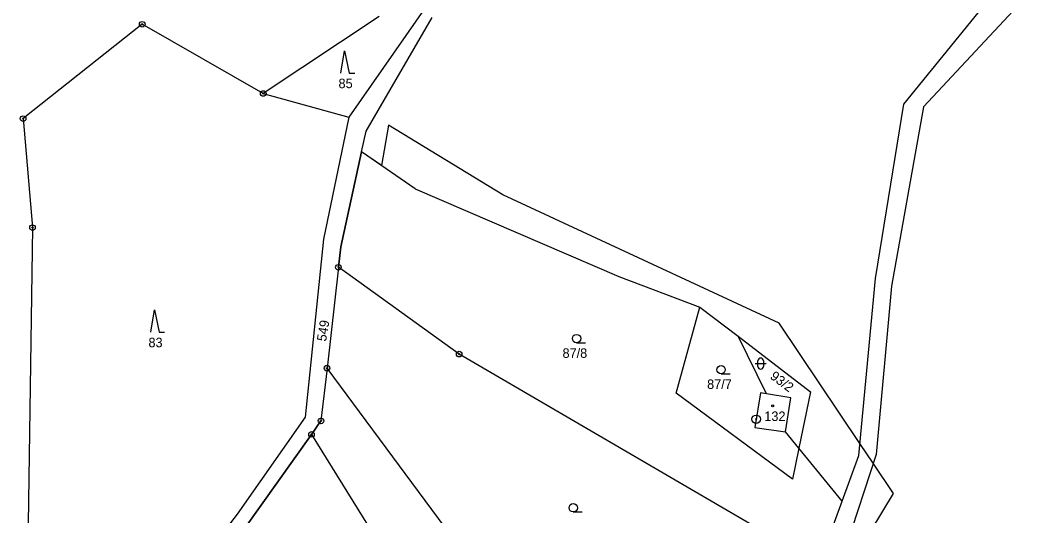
# Model space of a CAD drawing. Extents: x -547623 to -538651, y -1096714 to -1086522.
# Drawn here: x -544663 to -544480.9, y -1094399.5 to -1094310.7 of the extents above; entities that cross this region are included whole.
import ezdxf

# ---------------------------------------------------------------- set-up
doc = ezdxf.new("R2010")
doc.units = 0
for name, color, linetype in [('Vrstva 1', 7, 'Continuous'), ('Vrstva 25', 7, 'Continuous'), ('Vrstva 41', 7, 'Continuous'), ('Vrstva 52', 7, 'Continuous'), ('Vrstva 83', 7, 'Continuous'), ('Vrstva 86', 7, 'Continuous'), ('Vrstva 90', 7, 'Continuous'), ('Vrstva 92', 7, 'Continuous')]:
    doc.layers.add(name, color=color, linetype=linetype)

msp = doc.modelspace()

# ---------------------------------------------------------------- linework, layer by layer
at = {"layer": 'Vrstva 1'}
for points in [[(-544504.68, -1094325.76), (-544487.72, -1094304.85)], [(-544480.86, -1094304.47), (-544501.13, -1094326.23)], [(-544589.9, -1094307.7), (-544604.12, -1094328.07)], [(-544601, -1094330.6), (-544589.18, -1094310.22)], [(-544619.44, -1094323.84), (-544604.12, -1094328.07)], [(-544509.73, -1094356.96), (-544504.68, -1094325.76)], [(-544501.13, -1094326.23), (-544506.87, -1094358.34)], [(-544604.12, -1094328.07), (-544608.63, -1094349.92)], [(-544601.81, -1094334.28), (-544601, -1094330.6)], [(-544605.55, -1094351.32), (-544601.81, -1094334.28)], [(-544592.2, -1094340.95), (-544601.81, -1094334.28)], [(-544592.2, -1094340.95), (-544555.71, -1094356.65)], [(-544608.63, -1094349.92), (-544611.91, -1094381.85)], [(-544605.97, -1094354.97), (-544605.55, -1094351.32)], [(-544605.97, -1094354.97), (-544608.01, -1094373.06)], [(-544584.34, -1094370.53), (-544605.97, -1094354.97)], [(-544555.71, -1094356.65), (-544541.19, -1094362.11)], [(-544512.72, -1094388.72), (-544509.73, -1094356.96)], [(-544506.87, -1094358.34), (-544509.63, -1094388.53)], [(-544545.47, -1094377.55), (-544541.19, -1094362.11)], [(-544541.19, -1094362.11), (-544534.36, -1094367.34)], [(-544529.25, -1094377.63), (-544534.36, -1094367.34)], [(-544534.36, -1094367.34), (-544521.41, -1094377.28)], [(-544519.82, -1094408.15), (-544584.34, -1094370.53)], [(-544608.01, -1094373.06), (-544609.09, -1094382.5)], [(-544572.89, -1094420.43), (-544608.01, -1094373.06)], [(-544521.41, -1094377.28), (-544523.45, -1094387.39)], [(-544524.58, -1094392.96), (-544545.47, -1094377.55)], [(-544530.35, -1094377.45), (-544531.37, -1094383.66)], [(-544529.25, -1094377.63), (-544530.35, -1094377.45)], [(-544524.92, -1094378.36), (-544529.25, -1094377.63)], [(-544525.87, -1094384.44), (-544524.92, -1094378.36)], [(-544611.91, -1094381.85), (-544624.08, -1094399.23)], [(-544610.79, -1094384.91), (-544609.09, -1094382.5)], [(-544531.37, -1094383.66), (-544525.87, -1094384.44)], [(-544523.45, -1094387.39), (-544525.87, -1094384.44)], [(-544622.89, -1094401.93), (-544610.79, -1094384.91)], [(-544610.79, -1094384.91), (-544582.52, -1094430.48)], [(-544523.45, -1094387.39), (-544524.58, -1094392.96)], [(-544515.7, -1094396.87), (-544523.45, -1094387.39)], [(-544515.7, -1094396.87), (-544512.72, -1094388.72)], [(-544509.63, -1094388.53), (-544515.03, -1094405.12)], [(-544519.82, -1094408.15), (-544515.7, -1094396.87)], [(-544624.08, -1094399.23), (-544633.42, -1094411.33)]]:
    msp.add_lwpolyline(points, dxfattribs=at)
at = {"layer": 'Vrstva 25'}
for p, q in [((-544563.3, -1094368.5), (-544561.7, -1094368.5)), ((-544530.81, -1094372.73), (-544530.81, -1094371.73)), ((-544529.81, -1094371.73), (-544529.81, -1094372.73)), ((-544531.31, -1094372.23), (-544529.31, -1094372.23)), ((-544537.4, -1094374.07), (-544535.8, -1094374.07)), ((-544563.9, -1094398.8), (-544562.3, -1094398.8))]:
    msp.add_line(p, q, dxfattribs=at)
for points in [[(-544605.55, -1094320.19), (-544604.85, -1094316.19), (-544604.05, -1094320.19), (-544603.05, -1094320.19)], [(-544639.6, -1094366.6), (-544638.9, -1094362.6), (-544638.1, -1094366.6), (-544637.1, -1094366.6)]]:
    msp.add_lwpolyline(points, dxfattribs=at)
for centre, radius in [((-544563.3, -1094367.75), 0.75), ((-544537.4, -1094373.32), 0.75), ((-544528.16, -1094379.81), 0.175), ((-544563.9, -1094398.05), 0.75)]:
    msp.add_circle(centre, radius, dxfattribs=at)
for centre, start, end in [((-544530.31, -1094371.73), 0, 180), ((-544530.31, -1094372.73), 180, 0)]:
    msp.add_arc(centre, 0.5, start, end, dxfattribs=at)
at = {"layer": 'Vrstva 41'}
for points in [[(-544641.12, -1094311.45), (-544662.46, -1094328.34)], [(-544641.12, -1094311.45), (-544662.46, -1094328.34)], [(-544619.44, -1094323.84), (-544641.12, -1094311.45)], [(-544619.44, -1094323.84), (-544641.12, -1094311.45)], [(-544598.69, -1094310.03), (-544619.44, -1094323.84)], [(-544598.69, -1094310.03), (-544619.44, -1094323.84)], [(-544662.46, -1094328.34), (-544660.78, -1094347.87)], [(-544662.46, -1094328.34), (-544660.78, -1094347.87)], [(-544660.78, -1094347.87), (-544661.66, -1094409.07)], [(-544660.78, -1094347.87), (-544661.66, -1094409.07)]]:
    msp.add_lwpolyline(points, dxfattribs=at)
at = {"layer": 'Vrstva 52'}
msp.add_lwpolyline([(-544520.4, -1094418.56), (-544506.5, -1094395.5), (-544510.14, -1094390.09), (-544512.52, -1094386.55), (-544527, -1094365), (-544576.5, -1094342), (-544597, -1094329.5), (-544598.23, -1094336.76), (-544601.81, -1094334.28), (-544605.55, -1094351.32), (-544605.97, -1094354.97), (-544608.01, -1094373.06), (-544609.09, -1094382.5), (-544610.79, -1094384.91), (-544622.89, -1094401.93)], dxfattribs=at)
at = {"layer": 'Vrstva 83'}
for centre, radius in [((-544641.12, -1094311.45), 0.5), ((-544641.12, -1094311.45), 0.1), ((-544619.44, -1094323.84), 0.5), ((-544619.44, -1094323.84), 0.1), ((-544662.46, -1094328.34), 0.5), ((-544662.46, -1094328.34), 0.1), ((-544660.78, -1094347.87), 0.5), ((-544660.78, -1094347.87), 0.1), ((-544605.97, -1094354.97), 0.5), ((-544605.97, -1094354.97), 0.1), ((-544584.34, -1094370.53), 0.5), ((-544584.34, -1094370.53), 0.1), ((-544608.01, -1094373.06), 0.5), ((-544608.01, -1094373.06), 0.1), ((-544609.09, -1094382.5), 0.5), ((-544609.09, -1094382.5), 0.1), ((-544531.12, -1094382.19), 0.75), ((-544531.12, -1094382.19), 0.1), ((-544610.79, -1094384.91), 0.5), ((-544610.79, -1094384.91), 0.1)]:
    msp.add_circle(centre, radius, dxfattribs=at)
at = {"layer": 'Vrstva 90'}
for points in [[(-544530.35, -1094377.45), (-544531.37, -1094383.66)], [(-544529.25, -1094377.63), (-544530.35, -1094377.45)], [(-544524.92, -1094378.36), (-544529.25, -1094377.63)], [(-544525.87, -1094384.44), (-544524.92, -1094378.36)], [(-544531.37, -1094383.66), (-544525.87, -1094384.44)]]:
    msp.add_lwpolyline(points, dxfattribs=at)

# ---------------------------------------------------------------- texts
at = {"layer": 'Vrstva 86'}
for s, p in [('85', (-544605.95, -1094322.89)), ('83', (-544640, -1094369.3)), ('87/8', (-544565.81, -1094371.2)), ('87/7', (-544539.91, -1094376.77))]:
    msp.add_text(s, height=1.7, dxfattribs=at).set_placement(p)
for s, rotation, p in [('549', 80.592, (-544608.18, -1094368.34)), ('93/2', 323.3063, (-544528.76, -1094374.79))]:
    msp.add_text(s, height=1.7, rotation=rotation, dxfattribs=at).set_placement(p)
at = {"layer": 'Vrstva 92'}
msp.add_text('132', height=1.7, dxfattribs=at).set_placement((-544529.66, -1094382.51))

doc.saveas('drawing.dxf')
